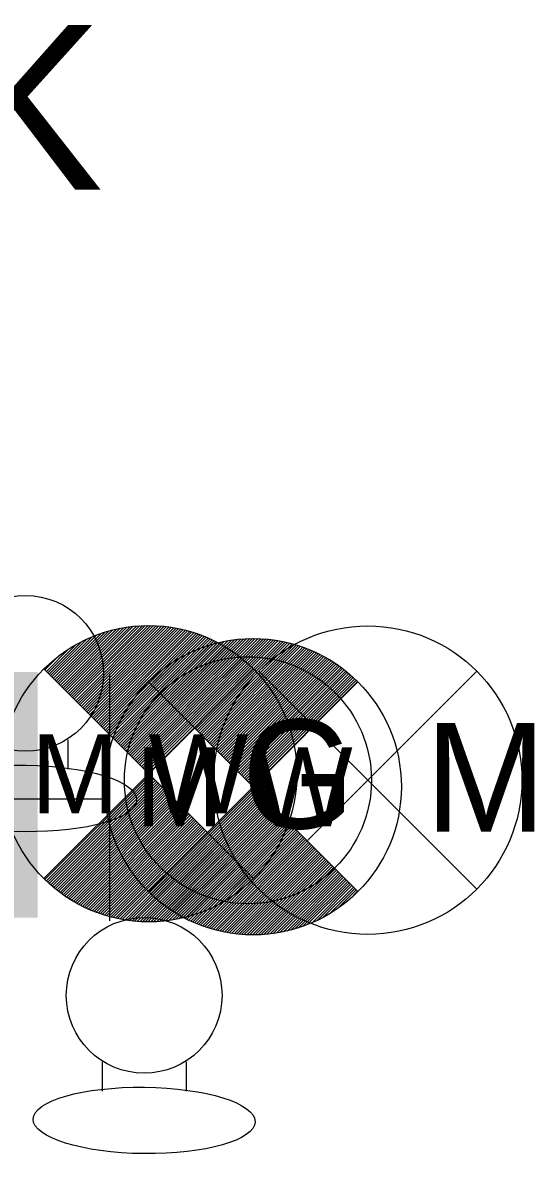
# Model space of a CAD drawing. Extents: x 978516 to 993312, y 1836504 to 1846212.
# Drawn here: x 992592.68 to 992608.22, y 1843526.19 to 1843560.55 of the extents above; entities that cross this region are included whole.
import ezdxf

# ---------------------------------------------------------------- set-up
doc = ezdxf.new("R2010")
doc.units = 0
for name, color, linetype in [('S_GAS_UTILITIES', 7, 'Continuous'), ('S_MANHOLE', 7, 'Continuous'), ('S_SECONDARY_CTL_ANNOT', 7, 'Continuous'), ('S_TANK', 7, 'Continuous')]:
    doc.layers.add(name, color=color, linetype=linetype)

msp = doc.modelspace()

# ---------------------------------------------------------------- linework, layer by layer
at = {"layer": 'S_GAS_UTILITIES'}
for p, q in [((992599.852, 1843534.241), (992606.471, 1843540.86)), ((992599.852, 1843540.86), (992606.471, 1843534.241))]:
    msp.add_line(p, q, dxfattribs=at)
msp.add_circle((992603.161, 1843537.55), 4.681, dxfattribs=at)
at = {"layer": 'S_MANHOLE'}
for p, q in [((992595.326, 1843533.278), (992595.326, 1843540.78)), ((992591.148, 1843536.987), (992595.326, 1843536.987))]:
    msp.add_line(p, q, dxfattribs=at)
msp.add_circle((992599.524, 1843537.546), 3.75, dxfattribs=at)
at = {"layer": 'S_TANK'}
for p, q in [((992593.827, 1843540.428), (992595.537, 1843542.137)), ((992593.87, 1843540.385), (992595.644, 1843542.16)), ((992593.912, 1843540.343), (992595.748, 1843542.179)), ((992593.954, 1843540.301), (992595.849, 1843542.195)), ((992593.997, 1843540.258), (992595.948, 1843542.209)), ((992594.039, 1843540.216), (992596.043, 1843542.22)), ((992594.082, 1843540.173), (992596.137, 1843542.228)), ((992594.124, 1843540.131), (992596.229, 1843542.235)), ((992594.167, 1843540.088), (992596.318, 1843542.24)), ((992594.209, 1843540.046), (992596.406, 1843542.243)), ((992594.251, 1843540.004), (992596.492, 1843542.244)), ((992594.294, 1843539.961), (992596.576, 1843542.243)), ((992594.336, 1843539.919), (992596.659, 1843542.242)), ((992594.379, 1843539.876), (992596.74, 1843542.238)), ((992594.421, 1843539.834), (992596.821, 1843542.234)), ((992594.464, 1843539.791), (992596.899, 1843542.227)), ((992594.506, 1843539.749), (992596.977, 1843542.22)), ((992594.548, 1843539.707), (992597.053, 1843542.211)), ((992594.591, 1843539.664), (992597.128, 1843542.201)), ((992594.633, 1843539.622), (992597.202, 1843542.19)), ((992594.676, 1843539.579), (992597.275, 1843542.179)), ((992594.718, 1843539.537), (992597.347, 1843542.166)), ((992594.761, 1843539.495), (992597.418, 1843542.152)), ((992594.803, 1843539.452), (992597.487, 1843542.137)), ((992594.845, 1843539.41), (992597.557, 1843542.121)), ((992593.53, 1843540.725), (992594.644, 1843541.839)), ((992593.573, 1843540.682), (992594.794, 1843541.904)), ((992593.615, 1843540.64), (992594.934, 1843541.959)), ((992593.658, 1843540.598), (992595.066, 1843542.006)), ((992593.7, 1843540.555), (992595.191, 1843542.046)), ((992593.742, 1843540.513), (992595.31, 1843542.081)), ((992593.785, 1843540.47), (992595.425, 1843542.111)), ((992594.888, 1843539.367), (992597.624, 1843542.104)), ((992594.93, 1843539.325), (992597.692, 1843542.086)), ((992594.973, 1843539.282), (992597.758, 1843542.068)), ((992595.015, 1843539.24), (992597.824, 1843542.049)), ((992595.058, 1843539.198), (992597.888, 1843542.028)), ((992595.1, 1843539.155), (992597.952, 1843542.007)), ((992595.142, 1843539.113), (992598.015, 1843541.985)), ((992595.185, 1843539.07), (992598.077, 1843541.963)), ((992595.227, 1843539.028), (992598.139, 1843541.939)), ((992595.27, 1843538.985), (992598.199, 1843541.915)), ((992595.312, 1843538.943), (992598.259, 1843541.89)), ((992595.355, 1843538.901), (992598.319, 1843541.865)), ((992595.397, 1843538.858), (992598.378, 1843541.839)), ((992595.439, 1843538.816), (992598.435, 1843541.811)), ((992595.482, 1843538.773), (992598.493, 1843541.784)), ((992597.083, 1843539.949), (992598.919, 1843541.785)), ((992597.126, 1843539.907), (992599.02, 1843541.801)), ((992597.168, 1843539.864), (992599.119, 1843541.815)), ((992597.211, 1843539.822), (992599.215, 1843541.826)), ((992597.253, 1843539.779), (992599.308, 1843541.834)), ((992597.295, 1843539.737), (992599.4, 1843541.841)), ((992597.338, 1843539.694), (992599.489, 1843541.846)), ((992597.38, 1843539.652), (992599.577, 1843541.849)), ((992597.423, 1843539.61), (992599.663, 1843541.85)), ((992597.465, 1843539.567), (992599.747, 1843541.849)), ((992597.508, 1843539.525), (992599.831, 1843541.848)), ((992597.55, 1843539.482), (992599.912, 1843541.844)), ((992597.592, 1843539.44), (992599.992, 1843541.839)), ((992597.635, 1843539.397), (992600.07, 1843541.833)), ((992597.677, 1843539.355), (992600.148, 1843541.826)), ((992597.72, 1843539.313), (992600.224, 1843541.817)), ((992597.762, 1843539.27), (992600.299, 1843541.807)), ((992597.805, 1843539.228), (992600.373, 1843541.796)), ((992597.847, 1843539.185), (992600.446, 1843541.785)), ((992593.403, 1843540.852), (992594.084, 1843541.533)), ((992593.445, 1843540.81), (992594.298, 1843541.662)), ((992593.488, 1843540.767), (992594.48, 1843541.76)), ((992595.524, 1843538.731), (992598.549, 1843541.756)), ((992595.567, 1843538.688), (992598.605, 1843541.727)), ((992595.609, 1843538.646), (992598.66, 1843541.697)), ((992595.652, 1843538.604), (992598.715, 1843541.667)), ((992595.694, 1843538.561), (992598.769, 1843541.636)), ((992595.736, 1843538.519), (992598.822, 1843541.605)), ((992595.779, 1843538.476), (992598.875, 1843541.573)), ((992595.821, 1843538.434), (992598.927, 1843541.54)), ((992595.864, 1843538.391), (992598.979, 1843541.507)), ((992595.906, 1843538.349), (992599.03, 1843541.473)), ((992595.949, 1843538.307), (992599.08, 1843541.438)), ((992596.702, 1843540.331), (992597.815, 1843541.445)), ((992596.744, 1843540.288), (992597.966, 1843541.51)), ((992596.786, 1843540.246), (992598.106, 1843541.565)), ((992596.829, 1843540.203), (992598.237, 1843541.612)), ((992596.871, 1843540.161), (992598.362, 1843541.652)), ((992596.914, 1843540.119), (992598.482, 1843541.687)), ((992596.956, 1843540.076), (992598.597, 1843541.717)), ((992596.999, 1843540.034), (992598.708, 1843541.743)), ((992597.041, 1843539.991), (992598.816, 1843541.766)), ((992597.889, 1843539.143), (992600.518, 1843541.771)), ((992597.932, 1843539.1), (992600.589, 1843541.758)), ((992597.974, 1843539.058), (992600.659, 1843541.742)), ((992598.017, 1843539.016), (992600.728, 1843541.727)), ((992598.059, 1843538.973), (992600.796, 1843541.71)), ((992598.102, 1843538.931), (992600.863, 1843541.692)), ((992598.144, 1843538.888), (992600.929, 1843541.673)), ((992598.186, 1843538.846), (992600.995, 1843541.654)), ((992598.229, 1843538.803), (992601.059, 1843541.634)), ((992598.271, 1843538.761), (992601.123, 1843541.613)), ((992598.314, 1843538.719), (992601.186, 1843541.591)), ((992598.356, 1843538.676), (992601.249, 1843541.568)), ((992598.399, 1843538.634), (992601.31, 1843541.545)), ((992598.441, 1843538.591), (992601.371, 1843541.521)), ((992598.483, 1843538.549), (992601.431, 1843541.496)), ((992598.526, 1843538.506), (992601.49, 1843541.471)), ((992598.568, 1843538.464), (992601.549, 1843541.445)), ((992593.361, 1843540.895), (992593.807, 1843541.341)), ((992595.991, 1843538.264), (992599.13, 1843541.403)), ((992596.033, 1843538.222), (992599.179, 1843541.367)), ((992596.076, 1843538.179), (992599.228, 1843541.331)), ((992596.118, 1843538.137), (992599.276, 1843541.294)), ((992596.161, 1843538.094), (992599.323, 1843541.257)), ((992596.203, 1843538.052), (992599.37, 1843541.219)), ((992596.246, 1843538.01), (992599.416, 1843541.18)), ((992596.288, 1843537.967), (992599.462, 1843541.141)), ((992596.33, 1843537.925), (992599.507, 1843541.101)), ((992596.574, 1843540.458), (992597.256, 1843541.139)), ((992596.617, 1843540.416), (992597.469, 1843541.268)), ((992596.659, 1843540.373), (992597.651, 1843541.365)), ((992598.611, 1843538.422), (992601.606, 1843541.417)), ((992598.653, 1843538.379), (992601.664, 1843541.39)), ((992598.696, 1843538.337), (992601.72, 1843541.362)), ((992598.738, 1843538.294), (992601.776, 1843541.333)), ((992598.78, 1843538.252), (992601.832, 1843541.303)), ((992598.823, 1843538.209), (992601.886, 1843541.273)), ((992598.865, 1843538.167), (992601.941, 1843541.242)), ((992598.908, 1843538.125), (992601.994, 1843541.21)), ((992598.95, 1843538.082), (992602.047, 1843541.179)), ((992598.993, 1843538.04), (992602.099, 1843541.146)), ((992599.035, 1843537.997), (992602.15, 1843541.112)), ((992596.373, 1843537.882), (992599.551, 1843541.061)), ((992596.415, 1843537.84), (992599.596, 1843541.02)), ((992596.458, 1843537.797), (992599.639, 1843540.979)), ((992596.5, 1843537.755), (992599.682, 1843540.937)), ((992596.532, 1843540.5), (992596.979, 1843540.947)), ((992599.077, 1843537.955), (992602.201, 1843541.079)), ((992599.12, 1843537.912), (992602.251, 1843541.044)), ((992599.162, 1843537.87), (992602.301, 1843541.009)), ((992599.205, 1843537.828), (992602.35, 1843540.973)), ((992599.247, 1843537.785), (992602.399, 1843540.937)), ((992599.29, 1843537.743), (992602.447, 1843540.9)), ((992599.332, 1843537.7), (992602.494, 1843540.863)), ((992599.374, 1843537.658), (992602.541, 1843540.825)), ((992599.417, 1843537.615), (992602.587, 1843540.786)), ((992599.459, 1843537.573), (992602.633, 1843540.747)), ((992599.502, 1843537.531), (992602.678, 1843540.707)), ((992599.544, 1843537.488), (992602.723, 1843540.667)), ((992599.587, 1843537.446), (992602.767, 1843540.626)), ((992599.629, 1843537.403), (992602.81, 1843540.584)), ((992599.671, 1843537.361), (992602.853, 1843540.543)), ((992594.053, 1843538.776), (992594.053, 1843537.885)), ((992593.361, 1843534.531), (992596.542, 1843537.713)), ((992593.404, 1843534.49), (992596.585, 1843537.67)), ((992593.447, 1843534.448), (992596.627, 1843537.628)), ((992593.492, 1843534.408), (992596.67, 1843537.586)), ((992593.536, 1843534.368), (992596.712, 1843537.543)), ((992593.582, 1843534.328), (992596.754, 1843537.501)), ((992593.628, 1843534.29), (992596.797, 1843537.458)), ((992593.675, 1843534.251), (992596.839, 1843537.416)), ((992593.722, 1843534.214), (992596.882, 1843537.373)), ((992593.769, 1843534.176), (992596.924, 1843537.331)), ((992596.532, 1843534.137), (992599.714, 1843537.319)), ((992593.818, 1843534.14), (992596.967, 1843537.289)), ((992593.866, 1843534.104), (992597.009, 1843537.246)), ((992593.916, 1843534.068), (992597.051, 1843537.204)), ((992593.966, 1843534.034), (992597.094, 1843537.161)), ((992594.016, 1843533.999), (992597.136, 1843537.119)), ((992594.068, 1843533.966), (992597.179, 1843537.076)), ((992594.12, 1843533.933), (992597.221, 1843537.034)), ((992594.172, 1843533.9), (992597.264, 1843536.992)), ((992596.575, 1843534.096), (992599.756, 1843537.276)), ((992596.619, 1843534.054), (992599.798, 1843537.234)), ((992596.663, 1843534.014), (992599.841, 1843537.191)), ((992596.708, 1843533.974), (992599.883, 1843537.149)), ((992596.753, 1843533.934), (992599.926, 1843537.107)), ((992596.799, 1843533.895), (992599.968, 1843537.064)), ((992596.846, 1843533.857), (992600.011, 1843537.022)), ((992596.893, 1843533.819), (992600.053, 1843536.979)), ((992594.225, 1843533.869), (992597.306, 1843536.949)), ((992594.279, 1843533.837), (992597.348, 1843536.907)), ((992594.333, 1843533.807), (992597.391, 1843536.864)), ((992594.388, 1843533.777), (992597.433, 1843536.822)), ((992594.444, 1843533.748), (992597.476, 1843536.779)), ((992594.5, 1843533.719), (992597.518, 1843536.737)), ((992594.557, 1843533.691), (992597.56, 1843536.695)), ((992594.615, 1843533.664), (992597.603, 1843536.652)), ((992596.94, 1843533.782), (992600.095, 1843536.937)), ((992596.989, 1843533.746), (992600.138, 1843536.894)), ((992597.038, 1843533.71), (992600.18, 1843536.852)), ((992597.087, 1843533.674), (992600.223, 1843536.81)), ((992597.137, 1843533.639), (992600.265, 1843536.767)), ((992597.188, 1843533.605), (992600.308, 1843536.725)), ((992597.239, 1843533.572), (992600.35, 1843536.682)), ((992597.291, 1843533.538), (992600.392, 1843536.64)), ((992594.673, 1843533.637), (992597.645, 1843536.61)), ((992594.732, 1843533.612), (992597.688, 1843536.567)), ((992594.791, 1843533.586), (992597.73, 1843536.525)), ((992594.852, 1843533.562), (992597.773, 1843536.482)), ((992594.913, 1843533.538), (992597.815, 1843536.44)), ((992594.975, 1843533.515), (992597.857, 1843536.398)), ((992595.037, 1843533.493), (992597.9, 1843536.355)), ((992595.101, 1843533.471), (992597.942, 1843536.313)), ((992597.344, 1843533.506), (992600.435, 1843536.597)), ((992597.397, 1843533.474), (992600.477, 1843536.555)), ((992597.45, 1843533.443), (992600.52, 1843536.513)), ((992597.505, 1843533.413), (992600.562, 1843536.47)), ((992597.559, 1843533.382), (992600.605, 1843536.428)), ((992597.615, 1843533.354), (992600.647, 1843536.385)), ((992597.671, 1843533.325), (992600.689, 1843536.343)), ((992597.728, 1843533.297), (992600.732, 1843536.301)), ((992595.165, 1843533.451), (992597.985, 1843536.27)), ((992595.23, 1843533.431), (992598.027, 1843536.228)), ((992595.296, 1843533.412), (992598.07, 1843536.185)), ((992595.363, 1843533.394), (992598.112, 1843536.143)), ((992595.43, 1843533.377), (992598.154, 1843536.101)), ((992595.499, 1843533.36), (992598.197, 1843536.058)), ((992595.568, 1843533.345), (992598.239, 1843536.016)), ((992595.638, 1843533.33), (992598.282, 1843535.973)), ((992597.786, 1843533.27), (992600.774, 1843536.258)), ((992597.844, 1843533.243), (992600.817, 1843536.216)), ((992597.903, 1843533.217), (992600.859, 1843536.173)), ((992597.963, 1843533.192), (992600.901, 1843536.131)), ((992598.023, 1843533.168), (992600.944, 1843536.088)), ((992598.084, 1843533.144), (992600.986, 1843536.046)), ((992598.146, 1843533.121), (992601.029, 1843536.004)), ((992598.209, 1843533.099), (992601.071, 1843535.961)), ((992595.71, 1843533.317), (992598.324, 1843535.931)), ((992595.782, 1843533.304), (992598.367, 1843535.889)), ((992595.856, 1843533.293), (992598.409, 1843535.846)), ((992595.93, 1843533.282), (992598.451, 1843535.804)), ((992596.006, 1843533.273), (992598.494, 1843535.761)), ((992596.083, 1843533.265), (992598.536, 1843535.719)), ((992596.161, 1843533.259), (992598.579, 1843535.676)), ((992596.24, 1843533.253), (992598.621, 1843535.634)), ((992596.321, 1843533.249), (992598.664, 1843535.592)), ((992598.272, 1843533.077), (992601.114, 1843535.919)), ((992598.336, 1843533.057), (992601.156, 1843535.876)), ((992598.401, 1843533.037), (992601.198, 1843535.834)), ((992598.467, 1843533.018), (992601.241, 1843535.791)), ((992598.534, 1843533), (992601.283, 1843535.749)), ((992598.602, 1843532.982), (992601.326, 1843535.707)), ((992598.67, 1843532.966), (992601.368, 1843535.664)), ((992598.74, 1843532.951), (992601.411, 1843535.622)), ((992596.403, 1843533.246), (992598.706, 1843535.549)), ((992596.486, 1843533.245), (992598.748, 1843535.507)), ((992596.572, 1843533.245), (992598.791, 1843535.464)), ((992596.658, 1843533.247), (992598.833, 1843535.422)), ((992596.747, 1843533.251), (992598.876, 1843535.379)), ((992596.838, 1843533.257), (992598.918, 1843535.337)), ((992596.93, 1843533.264), (992598.961, 1843535.295)), ((992597.025, 1843533.275), (992599.003, 1843535.252)), ((992598.81, 1843532.936), (992601.453, 1843535.579)), ((992598.881, 1843532.923), (992601.495, 1843535.537)), ((992598.953, 1843532.91), (992601.538, 1843535.494)), ((992599.027, 1843532.899), (992601.58, 1843535.452)), ((992599.101, 1843532.888), (992601.623, 1843535.41)), ((992599.177, 1843532.879), (992601.665, 1843535.367)), ((992599.254, 1843532.871), (992601.708, 1843535.325)), ((992599.332, 1843532.864), (992601.75, 1843535.282)), ((992597.122, 1843533.287), (992599.045, 1843535.21)), ((992597.222, 1843533.301), (992599.088, 1843535.167)), ((992597.325, 1843533.319), (992599.13, 1843535.125)), ((992597.43, 1843533.34), (992599.173, 1843535.082)), ((992597.539, 1843533.364), (992599.215, 1843535.04)), ((992597.652, 1843533.392), (992599.258, 1843534.998)), ((992597.769, 1843533.424), (992599.3, 1843534.955)), ((992597.892, 1843533.462), (992599.342, 1843534.913)), ((992599.411, 1843532.859), (992601.792, 1843535.24)), ((992599.492, 1843532.855), (992601.835, 1843535.197)), ((992599.574, 1843532.852), (992601.877, 1843535.155)), ((992599.658, 1843532.851), (992601.92, 1843535.113)), ((992599.743, 1843532.851), (992601.962, 1843535.07)), ((992599.83, 1843532.853), (992602.005, 1843535.028)), ((992599.919, 1843532.857), (992602.047, 1843534.985)), ((992600.009, 1843532.863), (992602.089, 1843534.943)), ((992598.02, 1843533.506), (992599.385, 1843534.87)), ((992598.156, 1843533.557), (992599.427, 1843534.828)), ((992598.301, 1843533.616), (992599.47, 1843534.785)), ((992598.456, 1843533.687), (992599.512, 1843534.743)), ((992598.627, 1843533.773), (992599.555, 1843534.701)), ((992598.824, 1843533.885), (992599.597, 1843534.658)), ((992599.062, 1843534.038), (992599.639, 1843534.616)), ((992599.424, 1843534.315), (992599.682, 1843534.573)), ((992600.102, 1843532.87), (992602.132, 1843534.9)), ((992600.197, 1843532.88), (992602.174, 1843534.858)), ((992600.294, 1843532.892), (992602.217, 1843534.816)), ((992600.393, 1843532.907), (992602.259, 1843534.773)), ((992600.496, 1843532.925), (992602.302, 1843534.731)), ((992600.601, 1843532.946), (992602.344, 1843534.688)), ((992600.71, 1843532.97), (992602.386, 1843534.646)), ((992600.823, 1843532.998), (992602.429, 1843534.603)), ((992600.941, 1843533.03), (992602.471, 1843534.561)), ((992601.063, 1843533.068), (992602.514, 1843534.519)), ((992601.192, 1843533.112), (992602.556, 1843534.476)), ((992601.327, 1843533.163), (992602.599, 1843534.434)), ((992601.472, 1843533.222), (992602.641, 1843534.391)), ((992601.628, 1843533.293), (992602.683, 1843534.349)), ((992601.799, 1843533.379), (992602.726, 1843534.306)), ((992601.995, 1843533.491), (992602.768, 1843534.264)), ((992602.233, 1843533.644), (992602.811, 1843534.222)), ((992602.595, 1843533.921), (992602.853, 1843534.179)), ((992595.094, 1843529.001), (992595.094, 1843528.11)), ((992597.651, 1843529.001), (992597.651, 1843528.11))]:
    msp.add_line(p, q, dxfattribs=at)
for points in [[(992593.329, 1843540.926), (992596.511, 1843537.744), (992593.329, 1843534.562)], [(992599.693, 1843540.926), (992596.511, 1843537.744), (992599.693, 1843534.562)], [(992596.5, 1843540.532), (992599.682, 1843537.35), (992596.5, 1843534.168)], [(992602.864, 1843540.532), (992599.682, 1843537.35), (992602.864, 1843534.168)]]:
    msp.add_lwpolyline(points, dxfattribs=at)
for centre, radius in [((992592.774, 1843540.791), 2.364), ((992596.511, 1843537.744), 4.5), ((992599.682, 1843537.35), 4.5), ((992596.373, 1843531.016), 2.364)]:
    msp.add_circle(centre, radius, dxfattribs=at)
for centre in [(992592.774, 1843536.994), (992596.373, 1843527.219)]:
    msp.add_ellipse(centre, major_axis=(3.371, -0.039), ratio=0.299132, dxfattribs=at)

# ---------------------------------------------------------------- texts
at = {"layer": 'S_GAS_UTILITIES'}
for s, p in [('G', (992599.342, 1843536.085)), ('M', (992604.906, 1843535.981))]:
    msp.add_text(s, height=3.3, dxfattribs=at).set_placement(p)
at = {"layer": 'S_MANHOLE'}
msp.add_text('M', height=7.465, dxfattribs=at).set_placement((992585.642, 1843533.37))
at = {"layer": 'S_SECONDARY_CTL_ANNOT'}
msp.add_text('PD:8-SPK 8 SPK', height=5, dxfattribs=at).set_placement((992543.847, 1843555.473))
at = {"layer": 'S_TANK'}
for p in [(992592.939, 1843536.544), (992596.11, 1843536.15)]:
    msp.add_text('M W', height=2.4, dxfattribs=at).set_placement(p)

doc.saveas('drawing.dxf')
